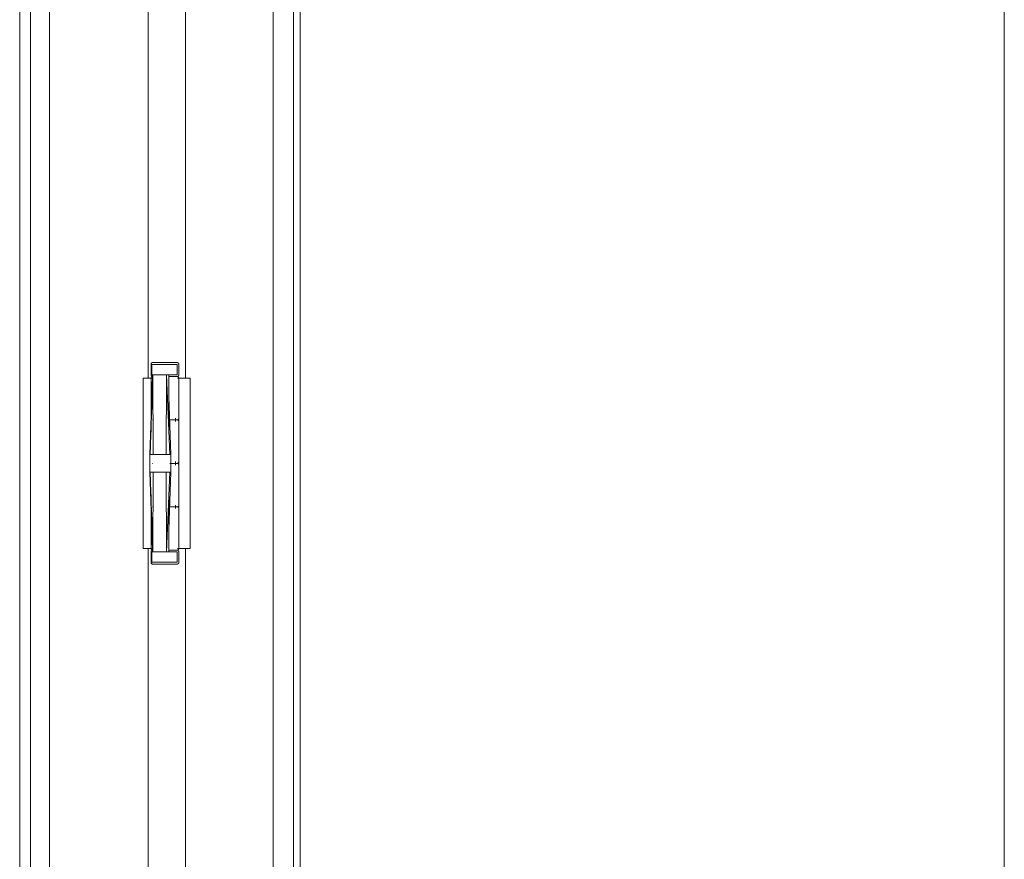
# Model space of a CAD drawing. Header units: inches. Extents: x 424 to 2043, y -237 to 445.
# Tile 813 of 965: x 866.635 to 867.202, y 221.669 to 222.153. Entities that reach past the tile are written whole.
import ezdxf

# ---------------------------------------------------------------- set-up
doc = ezdxf.new("R2010")
doc.units = ezdxf.units.IN
doc.header["$MEASUREMENT"] = 0
doc.layers.add('A-DOOR', color=31, linetype='Continuous', lineweight=9)
doc.layers.add('A-WALL', color=113, linetype='Continuous', lineweight=9)

# ---------------------------------------------------------------- blocks, each defined once
blk = doc.blocks.new('5-panel_Bi-fold_external_door_10806 - Type 1-V64-Section 1')
at = {"layer": 'A-DOOR'}
for p, q in [((-110.23419, 8.33744), (-110.23419, 5.60159)), ((-110.10543, 8.33744), (-110.10543, 5.60159)), ((-110.25133, 8.26143), (-110.25133, 5.70307)), ((-110.24503, 8.26271), (-110.24503, 5.70179)), ((-110.09363, 8.26274), (-110.09363, 5.70176)), ((-110.08995, 8.26274), (-110.08995, 5.70176)), ((-110.17734, 8.17354), (-110.17734, 6.849)), ((-110.15587, 8.17354), (-110.15587, 6.849)), ((-110.17573, 6.857), (-110.17573, 6.851)), ((-110.17573, 6.857), (-110.1752, 6.857)), ((-110.1752, 6.851), (-110.1752, 6.857)), ((-110.1752, 6.857), (-110.17471, 6.857)), ((-110.17471, 6.857), (-110.16673, 6.857)), ((-110.16673, 6.857), (-110.16063, 6.857)), ((-110.16063, 6.857), (-110.16074, 6.857)), ((-110.16063, 6.857), (-110.16063, 6.851)), ((-110.15971, 6.851), (-110.15971, 6.857)), ((-110.18033, 6.849), (-110.17631, 6.849)), ((-110.18033, 6.751), (-110.18033, 6.849)), ((-110.17481, 6.84984), (-110.17635, 6.805)), ((-110.17631, 6.849), (-110.17493, 6.849)), ((-110.17612, 6.805), (-110.17471, 6.851)), ((-110.1752, 6.851), (-110.17573, 6.851)), ((-110.17572, 6.849), (-110.17572, 6.826)), ((-110.17471, 6.851), (-110.1752, 6.851)), ((-110.17481, 6.851), (-110.17471, 6.851)), ((-110.17481, 6.851), (-110.17481, 6.84758)), ((-110.17455, 6.805), (-110.17471, 6.851)), ((-110.17471, 6.851), (-110.16673, 6.851)), ((-110.16673, 6.851), (-110.17471, 6.851)), ((-110.16701, 6.805), (-110.16673, 6.851)), ((-110.16481, 6.805), (-110.16673, 6.851)), ((-110.16673, 6.851), (-110.16543, 6.851)), ((-110.16063, 6.851), (-110.16673, 6.851)), ((-110.16543, 6.81986), (-110.16543, 6.851)), ((-110.16504, 6.85), (-110.16503, 6.85)), ((-110.16074, 6.851), (-110.16063, 6.851)), ((-110.16048, 6.849), (-110.15986, 6.849)), ((-110.15974, 6.849), (-110.15773, 6.849)), ((-110.15974, 6.849), (-110.15974, 6.751)), ((-110.15972, 6.826), (-110.15972, 6.849)), ((-110.15773, 6.849), (-110.15321, 6.849)), ((-110.15321, 6.849), (-110.15321, 6.751)), ((-110.16434, 6.805), (-110.16543, 6.83854)), ((-110.17476, 6.825), (-110.1748, 6.825)), ((-110.16527, 6.825), (-110.16528, 6.825)), ((-110.16157, 6.826), (-110.16157, 6.824)), ((-110.17572, 6.824), (-110.17572, 6.81795)), ((-110.15972, 6.801), (-110.15972, 6.824)), ((-110.17635, 6.805), (-110.17635, 6.795)), ((-110.1762, 6.805), (-110.17612, 6.805)), ((-110.17612, 6.805), (-110.1762, 6.805)), ((-110.17612, 6.805), (-110.17455, 6.805)), ((-110.17455, 6.805), (-110.17612, 6.805)), ((-110.17455, 6.805), (-110.16701, 6.805)), ((-110.16701, 6.805), (-110.17455, 6.805)), ((-110.16701, 6.805), (-110.16481, 6.805)), ((-110.16481, 6.805), (-110.16701, 6.805)), ((-110.16481, 6.805), (-110.16437, 6.805)), ((-110.16437, 6.805), (-110.16481, 6.805)), ((-110.16434, 6.795), (-110.16434, 6.805)), ((-110.17476, 6.8), (-110.1748, 6.8)), ((-110.16438, 6.8), (-110.16433, 6.8)), ((-110.16157, 6.801), (-110.16157, 6.799)), ((-110.15972, 6.776), (-110.15972, 6.799)), ((-110.17481, 6.75016), (-110.17635, 6.795)), ((-110.1762, 6.795), (-110.17612, 6.795)), ((-110.17612, 6.795), (-110.1762, 6.795)), ((-110.17612, 6.795), (-110.17455, 6.795)), ((-110.17612, 6.795), (-110.17471, 6.749)), ((-110.17455, 6.795), (-110.17612, 6.795)), ((-110.17471, 6.749), (-110.17455, 6.795)), ((-110.17455, 6.795), (-110.16701, 6.795)), ((-110.16701, 6.795), (-110.17455, 6.795)), ((-110.16673, 6.749), (-110.16701, 6.795)), ((-110.16701, 6.795), (-110.16481, 6.795)), ((-110.16481, 6.795), (-110.16701, 6.795)), ((-110.16673, 6.749), (-110.16481, 6.795)), ((-110.16434, 6.795), (-110.16543, 6.76146)), ((-110.16481, 6.795), (-110.16437, 6.795)), ((-110.16437, 6.795), (-110.16481, 6.795)), ((-110.17572, 6.78205), (-110.17572, 6.776)), ((-110.16543, 6.749), (-110.16543, 6.78014)), ((-110.17572, 6.774), (-110.17572, 6.751)), ((-110.17476, 6.775), (-110.1748, 6.775)), ((-110.16527, 6.775), (-110.16528, 6.775)), ((-110.16157, 6.776), (-110.16157, 6.774)), ((-110.15972, 6.751), (-110.15972, 6.774)), ((-110.17631, 6.751), (-110.18033, 6.751)), ((-110.17734, 6.751), (-110.17734, 5.79096)), ((-110.17493, 6.751), (-110.17631, 6.751)), ((-110.17481, 6.749), (-110.17481, 6.75242)), ((-110.15986, 6.751), (-110.16048, 6.751)), ((-110.15773, 6.751), (-110.15974, 6.751)), ((-110.15321, 6.751), (-110.15773, 6.751)), ((-110.15587, 6.751), (-110.15587, 5.79096)), ((-110.17573, 6.749), (-110.17573, 6.743)), ((-110.17573, 6.749), (-110.1752, 6.749)), ((-110.1752, 6.743), (-110.1752, 6.749)), ((-110.1752, 6.749), (-110.17471, 6.749)), ((-110.17471, 6.749), (-110.17481, 6.749)), ((-110.16673, 6.749), (-110.17471, 6.749)), ((-110.17471, 6.749), (-110.16673, 6.749)), ((-110.16543, 6.749), (-110.16673, 6.749)), ((-110.16673, 6.749), (-110.16063, 6.749)), ((-110.16504, 6.75), (-110.16503, 6.75)), ((-110.16063, 6.749), (-110.16074, 6.749)), ((-110.16063, 6.749), (-110.16063, 6.743)), ((-110.15971, 6.743), (-110.15971, 6.749)), ((-110.1752, 6.743), (-110.17573, 6.743)), ((-110.17471, 6.743), (-110.1752, 6.743)), ((-110.16673, 6.743), (-110.17471, 6.743)), ((-110.16063, 6.743), (-110.16673, 6.743)), ((-110.16074, 6.743), (-110.16063, 6.743))]:
    blk.add_line(p, q, dxfattribs=at)
at = {"layer": 'A-DOOR', "flags": 128}
for points in [[(-110.17572, 6.857), (-110.17572, 6.85704), (-110.17572, 6.85708), (-110.17571, 6.85712), (-110.17571, 6.85716), (-110.1757, 6.8572), (-110.17569, 6.85724), (-110.17568, 6.85728), (-110.17567, 6.85731), (-110.17565, 6.85735), (-110.17564, 6.85739), (-110.17562, 6.85743), (-110.17561, 6.85746), (-110.17559, 6.8575), (-110.17557, 6.85753), (-110.17554, 6.85756), (-110.17552, 6.8576), (-110.1755, 6.85763), (-110.17547, 6.85766), (-110.17544, 6.85769), (-110.17542, 6.85772), (-110.17539, 6.85774), (-110.17536, 6.85777), (-110.17532, 6.8578), (-110.17529, 6.85782), (-110.17526, 6.85784), (-110.17522, 6.85786), (-110.17519, 6.85788), (-110.17515, 6.8579), (-110.17512, 6.85792), (-110.17508, 6.85793), (-110.17504, 6.85795), (-110.17501, 6.85796), (-110.17497, 6.85797), (-110.17493, 6.85798), (-110.17489, 6.85799), (-110.17485, 6.85799), (-110.17481, 6.858), (-110.17477, 6.858), (-110.17473, 6.858), (-110.17472, 6.858)], [(-110.16814, 6.858), (-110.16841, 6.858), (-110.16869, 6.858), (-110.16897, 6.858), (-110.16924, 6.858), (-110.16952, 6.858), (-110.16978, 6.858), (-110.17005, 6.858), (-110.17031, 6.858), (-110.17057, 6.858), (-110.17082, 6.858), (-110.17107, 6.858), (-110.17132, 6.858), (-110.17155, 6.858), (-110.17178, 6.858), (-110.17201, 6.858), (-110.17223, 6.858), (-110.17244, 6.858), (-110.17264, 6.858), (-110.17283, 6.858), (-110.17302, 6.858), (-110.1732, 6.858), (-110.17337, 6.858), (-110.17353, 6.858), (-110.17368, 6.858), (-110.17382, 6.858), (-110.17396, 6.858), (-110.17408, 6.858), (-110.17419, 6.858), (-110.17429, 6.858), (-110.17438, 6.858), (-110.17446, 6.858), (-110.17453, 6.858), (-110.17459, 6.858), (-110.17464, 6.858), (-110.17468, 6.858), (-110.1747, 6.858), (-110.17472, 6.858), (-110.17472, 6.858)], [(-110.17472, 6.858), (-110.17471, 6.858), (-110.1747, 6.858), (-110.17467, 6.858), (-110.17463, 6.858), (-110.17458, 6.858), (-110.17452, 6.858), (-110.17445, 6.858), (-110.17436, 6.858), (-110.17427, 6.858), (-110.17417, 6.858), (-110.17405, 6.858), (-110.17393, 6.858), (-110.17379, 6.858), (-110.17365, 6.858), (-110.1735, 6.858), (-110.17333, 6.858), (-110.17316, 6.858), (-110.17298, 6.858), (-110.17279, 6.858), (-110.1726, 6.858), (-110.17239, 6.858), (-110.17218, 6.858), (-110.17196, 6.858), (-110.17173, 6.858), (-110.1715, 6.858), (-110.17126, 6.858), (-110.17102, 6.858), (-110.17077, 6.858), (-110.17051, 6.858), (-110.17026, 6.858), (-110.16999, 6.858), (-110.16973, 6.858), (-110.16946, 6.858), (-110.16918, 6.858), (-110.16891, 6.858), (-110.16863, 6.858), (-110.16835, 6.858), (-110.16807, 6.858), (-110.16779, 6.858), (-110.16751, 6.858), (-110.1673, 6.858)], [(-110.16072, 6.858), (-110.16072, 6.858), (-110.16074, 6.858), (-110.16077, 6.858), (-110.16081, 6.858), (-110.16086, 6.858), (-110.16092, 6.858), (-110.16099, 6.858), (-110.16107, 6.858), (-110.16117, 6.858), (-110.16127, 6.858), (-110.16139, 6.858), (-110.16151, 6.858), (-110.16164, 6.858), (-110.16179, 6.858), (-110.16194, 6.858), (-110.1621, 6.858), (-110.16228, 6.858), (-110.16246, 6.858), (-110.16264, 6.858), (-110.16284, 6.858), (-110.16305, 6.858), (-110.16326, 6.858), (-110.16348, 6.858), (-110.1637, 6.858), (-110.16394, 6.858), (-110.16418, 6.858), (-110.16442, 6.858), (-110.16467, 6.858), (-110.16492, 6.858), (-110.16518, 6.858), (-110.16545, 6.858), (-110.16571, 6.858), (-110.16598, 6.858), (-110.16625, 6.858), (-110.16653, 6.858), (-110.16681, 6.858), (-110.16708, 6.858), (-110.16736, 6.858), (-110.16764, 6.858), (-110.16792, 6.858), (-110.16814, 6.858)], [(-110.1673, 6.858), (-110.16702, 6.858), (-110.16674, 6.858), (-110.16647, 6.858), (-110.16619, 6.858), (-110.16592, 6.858), (-110.16565, 6.858), (-110.16539, 6.858), (-110.16512, 6.858), (-110.16487, 6.858), (-110.16461, 6.858), (-110.16436, 6.858), (-110.16412, 6.858), (-110.16388, 6.858), (-110.16365, 6.858), (-110.16343, 6.858), (-110.16321, 6.858), (-110.163, 6.858), (-110.1628, 6.858), (-110.1626, 6.858), (-110.16242, 6.858), (-110.16224, 6.858), (-110.16207, 6.858), (-110.16191, 6.858), (-110.16176, 6.858), (-110.16161, 6.858), (-110.16148, 6.858), (-110.16136, 6.858), (-110.16125, 6.858), (-110.16115, 6.858), (-110.16105, 6.858), (-110.16097, 6.858), (-110.1609, 6.858), (-110.16085, 6.858), (-110.1608, 6.858), (-110.16076, 6.858), (-110.16074, 6.858), (-110.16072, 6.858), (-110.16072, 6.858)], [(-110.16072, 6.858), (-110.16068, 6.858), (-110.16064, 6.858), (-110.1606, 6.85799), (-110.16056, 6.85799), (-110.16052, 6.85798), (-110.16048, 6.85797), (-110.16044, 6.85796), (-110.1604, 6.85795), (-110.16037, 6.85794), (-110.16033, 6.85792), (-110.16029, 6.8579), (-110.16026, 6.85789), (-110.16022, 6.85787), (-110.16019, 6.85785), (-110.16015, 6.85783), (-110.16012, 6.8578), (-110.16009, 6.85778), (-110.16006, 6.85775), (-110.16003, 6.85772), (-110.16, 6.8577), (-110.15997, 6.85767), (-110.15995, 6.85764), (-110.15992, 6.85761), (-110.1599, 6.85757), (-110.15988, 6.85754), (-110.15986, 6.85751), (-110.15984, 6.85747), (-110.15982, 6.85744), (-110.1598, 6.8574), (-110.15979, 6.85736), (-110.15977, 6.85732), (-110.15976, 6.85729), (-110.15975, 6.85725), (-110.15974, 6.85721), (-110.15973, 6.85717), (-110.15973, 6.85713), (-110.15972, 6.85709), (-110.15972, 6.85705), (-110.15972, 6.85701), (-110.15972, 6.857)], [(-110.17476, 6.85), (-110.1748, 6.85), (-110.17484, 6.85001), (-110.17488, 6.85001), (-110.17492, 6.85002), (-110.17496, 6.85003), (-110.17499, 6.85004), (-110.17503, 6.85005), (-110.17507, 6.85006), (-110.17511, 6.85008), (-110.17514, 6.8501), (-110.17518, 6.85011), (-110.17522, 6.85013), (-110.17525, 6.85015), (-110.17528, 6.85017), (-110.17532, 6.8502), (-110.17535, 6.85022), (-110.17538, 6.85025), (-110.17541, 6.85028), (-110.17544, 6.8503), (-110.17546, 6.85033), (-110.17549, 6.85036), (-110.17551, 6.85039), (-110.17554, 6.85043), (-110.17556, 6.85046), (-110.17558, 6.85049), (-110.1756, 6.85053), (-110.17562, 6.85056), (-110.17564, 6.8506), (-110.17565, 6.85064), (-110.17566, 6.85068), (-110.17568, 6.85071), (-110.17569, 6.85075), (-110.1757, 6.85079), (-110.1757, 6.85083), (-110.17571, 6.85087), (-110.17571, 6.85091), (-110.17572, 6.85095), (-110.17572, 6.85099), (-110.17572, 6.851)], [(-110.17572, 6.849), (-110.17572, 6.84904), (-110.17572, 6.84908), (-110.17571, 6.84912), (-110.17571, 6.84916), (-110.1757, 6.8492), (-110.17569, 6.84924), (-110.17568, 6.84928), (-110.17567, 6.84931), (-110.17565, 6.84935), (-110.17564, 6.84939), (-110.17562, 6.84943), (-110.17561, 6.84946), (-110.17559, 6.8495), (-110.17557, 6.84953), (-110.17554, 6.84956), (-110.17552, 6.8496), (-110.1755, 6.84963), (-110.17547, 6.84966), (-110.17544, 6.84969), (-110.17542, 6.84972), (-110.17539, 6.84974), (-110.17536, 6.84977), (-110.17532, 6.8498), (-110.17529, 6.84982), (-110.17526, 6.84984), (-110.17522, 6.84986), (-110.17519, 6.84988), (-110.17515, 6.8499), (-110.17512, 6.84992), (-110.17508, 6.84993), (-110.17504, 6.84995), (-110.17501, 6.84996), (-110.17497, 6.84997), (-110.17493, 6.84998), (-110.17489, 6.84999), (-110.17485, 6.84999), (-110.17481, 6.85), (-110.17477, 6.85), (-110.17473, 6.85), (-110.17472, 6.85)], [(-110.17468, 6.85), (-110.1747, 6.85), (-110.17472, 6.85), (-110.17472, 6.85)], [(-110.17472, 6.85), (-110.17471, 6.85), (-110.1747, 6.85), (-110.17467, 6.85)], [(-110.17468, 6.85), (-110.1747, 6.85), (-110.17472, 6.85), (-110.17472, 6.85)], [(-110.17472, 6.85), (-110.17471, 6.85), (-110.1747, 6.85), (-110.17467, 6.85)], [(-110.16072, 6.85), (-110.16072, 6.85), (-110.16074, 6.85), (-110.16077, 6.85), (-110.16081, 6.85), (-110.16086, 6.85), (-110.16092, 6.85), (-110.16099, 6.85), (-110.16107, 6.85), (-110.16117, 6.85), (-110.16127, 6.85), (-110.16139, 6.85), (-110.16151, 6.85), (-110.16164, 6.85), (-110.16179, 6.85), (-110.16194, 6.85), (-110.1621, 6.85), (-110.16228, 6.85), (-110.16246, 6.85), (-110.16264, 6.85), (-110.16284, 6.85), (-110.16305, 6.85), (-110.16326, 6.85), (-110.16348, 6.85), (-110.1637, 6.85), (-110.16394, 6.85), (-110.16418, 6.85), (-110.16442, 6.85), (-110.16467, 6.85), (-110.16492, 6.85), (-110.16518, 6.85), (-110.16545, 6.85)], [(-110.16072, 6.85), (-110.16072, 6.85), (-110.16074, 6.85), (-110.16077, 6.85), (-110.16081, 6.85), (-110.16086, 6.85), (-110.16092, 6.85), (-110.16099, 6.85), (-110.16107, 6.85), (-110.16117, 6.85), (-110.16127, 6.85), (-110.16139, 6.85), (-110.16151, 6.85), (-110.16164, 6.85), (-110.16179, 6.85), (-110.16194, 6.85), (-110.1621, 6.85), (-110.16228, 6.85), (-110.16246, 6.85), (-110.16264, 6.85), (-110.16284, 6.85), (-110.16305, 6.85), (-110.16326, 6.85), (-110.16348, 6.85), (-110.1637, 6.85), (-110.16394, 6.85), (-110.16418, 6.85), (-110.16442, 6.85), (-110.16467, 6.85), (-110.16492, 6.85), (-110.16518, 6.85), (-110.16545, 6.85)], [(-110.16539, 6.85), (-110.16512, 6.85), (-110.16487, 6.85), (-110.16461, 6.85), (-110.16436, 6.85), (-110.16412, 6.85), (-110.16388, 6.85), (-110.16365, 6.85), (-110.16343, 6.85), (-110.16321, 6.85), (-110.163, 6.85), (-110.1628, 6.85), (-110.1626, 6.85), (-110.16242, 6.85), (-110.16224, 6.85), (-110.16207, 6.85), (-110.16191, 6.85), (-110.16176, 6.85), (-110.16161, 6.85), (-110.16148, 6.85), (-110.16136, 6.85), (-110.16125, 6.85), (-110.16115, 6.85), (-110.16105, 6.85), (-110.16097, 6.85), (-110.1609, 6.85), (-110.16085, 6.85), (-110.1608, 6.85), (-110.16076, 6.85), (-110.16074, 6.85), (-110.16072, 6.85), (-110.16072, 6.85)], [(-110.16538, 6.85), (-110.16512, 6.85), (-110.16486, 6.85), (-110.16461, 6.85), (-110.16436, 6.85), (-110.16412, 6.85), (-110.16388, 6.85), (-110.16365, 6.85), (-110.16342, 6.85), (-110.16321, 6.85), (-110.163, 6.85), (-110.16279, 6.85), (-110.1626, 6.85), (-110.16241, 6.85), (-110.16223, 6.85), (-110.16206, 6.85), (-110.1619, 6.85), (-110.16175, 6.85), (-110.16161, 6.85), (-110.16148, 6.85), (-110.16136, 6.85), (-110.16125, 6.85), (-110.16114, 6.85), (-110.16105, 6.85), (-110.16097, 6.85), (-110.1609, 6.85), (-110.16085, 6.85), (-110.1608, 6.85), (-110.16076, 6.85), (-110.16074, 6.85), (-110.16072, 6.85), (-110.16072, 6.85)], [(-110.15972, 6.851), (-110.15972, 6.85096), (-110.15972, 6.85092), (-110.15973, 6.85088), (-110.15973, 6.85084), (-110.15974, 6.8508), (-110.15975, 6.85076), (-110.15976, 6.85072), (-110.15977, 6.85069), (-110.15978, 6.85065), (-110.1598, 6.85061), (-110.15981, 6.85057), (-110.15983, 6.85054), (-110.15985, 6.8505), (-110.15987, 6.85047), (-110.15989, 6.85044), (-110.15992, 6.8504), (-110.15994, 6.85037), (-110.15997, 6.85034), (-110.15999, 6.85031), (-110.16002, 6.85028), (-110.16005, 6.85026), (-110.16008, 6.85023), (-110.16011, 6.8502), (-110.16015, 6.85018), (-110.16018, 6.85016), (-110.16021, 6.85014), (-110.16025, 6.85012), (-110.16028, 6.8501), (-110.16032, 6.85008), (-110.16036, 6.85007), (-110.16039, 6.85005), (-110.16043, 6.85004), (-110.16047, 6.85003), (-110.16051, 6.85002), (-110.16055, 6.85001), (-110.16059, 6.85001), (-110.16063, 6.85), (-110.16067, 6.85), (-110.16071, 6.85), (-110.16072, 6.85)], [(-110.16072, 6.85), (-110.16068, 6.85), (-110.16064, 6.85), (-110.1606, 6.84999), (-110.16056, 6.84999), (-110.16052, 6.84998), (-110.16048, 6.84997), (-110.16044, 6.84996), (-110.1604, 6.84995), (-110.16037, 6.84994), (-110.16033, 6.84992), (-110.16029, 6.8499), (-110.16026, 6.84989), (-110.16022, 6.84987), (-110.16019, 6.84985), (-110.16015, 6.84983), (-110.16012, 6.8498), (-110.16009, 6.84978), (-110.16006, 6.84975), (-110.16003, 6.84972), (-110.16, 6.8497), (-110.15997, 6.84967), (-110.15995, 6.84964), (-110.15992, 6.84961), (-110.1599, 6.84957), (-110.15988, 6.84954), (-110.15986, 6.84951), (-110.15984, 6.84947), (-110.15982, 6.84944), (-110.1598, 6.8494), (-110.15979, 6.84936), (-110.15977, 6.84932), (-110.15976, 6.84929), (-110.15975, 6.84925), (-110.15974, 6.84921), (-110.15973, 6.84917), (-110.15973, 6.84913), (-110.15972, 6.84909), (-110.15972, 6.84905), (-110.15972, 6.84901), (-110.15972, 6.849)], [(-110.17551, 6.82539), (-110.17554, 6.82543), (-110.17556, 6.82546), (-110.17558, 6.82549), (-110.1756, 6.82553), (-110.17562, 6.82556), (-110.17564, 6.8256), (-110.17565, 6.82564), (-110.17566, 6.82568), (-110.17568, 6.82571), (-110.17569, 6.82575), (-110.1757, 6.82579), (-110.1757, 6.82583), (-110.17571, 6.82587), (-110.17571, 6.82591), (-110.17572, 6.82595), (-110.17572, 6.82599), (-110.17572, 6.826)], [(-110.17572, 6.824), (-110.17572, 6.82404), (-110.17572, 6.82408), (-110.17571, 6.82412), (-110.17571, 6.82416), (-110.1757, 6.8242), (-110.17569, 6.82424), (-110.17568, 6.82428), (-110.17567, 6.82431), (-110.17565, 6.82435), (-110.17564, 6.82439), (-110.17562, 6.82443), (-110.17561, 6.82446), (-110.17559, 6.8245), (-110.17557, 6.82453), (-110.17554, 6.82456)], [(-110.17481, 6.825), (-110.17477, 6.825), (-110.17473, 6.825), (-110.17472, 6.825)], [(-110.17468, 6.825), (-110.1747, 6.825), (-110.17472, 6.825), (-110.17472, 6.825)], [(-110.17472, 6.825), (-110.17471, 6.825), (-110.1747, 6.825), (-110.17467, 6.825)], [(-110.17468, 6.825), (-110.1747, 6.825), (-110.17472, 6.825), (-110.17472, 6.825)], [(-110.17472, 6.825), (-110.17471, 6.825), (-110.1747, 6.825), (-110.17467, 6.825)], [(-110.16072, 6.825), (-110.16072, 6.825), (-110.16074, 6.825), (-110.16077, 6.825), (-110.16081, 6.825), (-110.16086, 6.825), (-110.16092, 6.825), (-110.16099, 6.825), (-110.16107, 6.825), (-110.16117, 6.825), (-110.16127, 6.825), (-110.16139, 6.825), (-110.16151, 6.825), (-110.16164, 6.825), (-110.16179, 6.825), (-110.16194, 6.825), (-110.1621, 6.825), (-110.16228, 6.825), (-110.16246, 6.825), (-110.16264, 6.825), (-110.16284, 6.825), (-110.16305, 6.825), (-110.16326, 6.825), (-110.16348, 6.825), (-110.1637, 6.825), (-110.16394, 6.825), (-110.16418, 6.825), (-110.16442, 6.825), (-110.16467, 6.825), (-110.16492, 6.825), (-110.16518, 6.825), (-110.16545, 6.825), (-110.16571, 6.825)], [(-110.16072, 6.825), (-110.16072, 6.825), (-110.16074, 6.825), (-110.16077, 6.825), (-110.16081, 6.825), (-110.16086, 6.825), (-110.16092, 6.825), (-110.16099, 6.825), (-110.16107, 6.825), (-110.16117, 6.825), (-110.16127, 6.825), (-110.16139, 6.825), (-110.16151, 6.825), (-110.16164, 6.825), (-110.16179, 6.825), (-110.16194, 6.825), (-110.1621, 6.825), (-110.16228, 6.825), (-110.16246, 6.825), (-110.16264, 6.825), (-110.16284, 6.825), (-110.16305, 6.825), (-110.16326, 6.825), (-110.16348, 6.825), (-110.1637, 6.825), (-110.16394, 6.825), (-110.16418, 6.825), (-110.16442, 6.825), (-110.16467, 6.825), (-110.16492, 6.825), (-110.16518, 6.825), (-110.16545, 6.825), (-110.16571, 6.825)], [(-110.16565, 6.825), (-110.16538, 6.825), (-110.16512, 6.825), (-110.16486, 6.825), (-110.16461, 6.825), (-110.16436, 6.825), (-110.16412, 6.825), (-110.16388, 6.825), (-110.16365, 6.825), (-110.16342, 6.825), (-110.16321, 6.825), (-110.163, 6.825), (-110.16279, 6.825), (-110.1626, 6.825), (-110.16241, 6.825), (-110.16223, 6.825), (-110.16206, 6.825), (-110.1619, 6.825), (-110.16175, 6.825), (-110.16161, 6.825), (-110.16148, 6.825), (-110.16136, 6.825), (-110.16125, 6.825), (-110.16114, 6.825), (-110.16105, 6.825), (-110.16097, 6.825), (-110.1609, 6.825), (-110.16085, 6.825), (-110.1608, 6.825), (-110.16076, 6.825), (-110.16074, 6.825), (-110.16072, 6.825), (-110.16072, 6.825)], [(-110.16565, 6.825), (-110.16539, 6.825), (-110.16512, 6.825), (-110.16487, 6.825), (-110.16461, 6.825), (-110.16436, 6.825), (-110.16412, 6.825), (-110.16388, 6.825), (-110.16365, 6.825), (-110.16343, 6.825), (-110.16321, 6.825), (-110.163, 6.825), (-110.1628, 6.825), (-110.1626, 6.825), (-110.16242, 6.825), (-110.16224, 6.825), (-110.16207, 6.825), (-110.16191, 6.825), (-110.16176, 6.825), (-110.16161, 6.825), (-110.16148, 6.825), (-110.16136, 6.825), (-110.16125, 6.825), (-110.16115, 6.825), (-110.16105, 6.825), (-110.16097, 6.825), (-110.1609, 6.825), (-110.16085, 6.825), (-110.1608, 6.825), (-110.16076, 6.825), (-110.16074, 6.825), (-110.16072, 6.825), (-110.16072, 6.825)], [(-110.15972, 6.826), (-110.15972, 6.82596), (-110.15972, 6.82592), (-110.15973, 6.82588), (-110.15973, 6.82584), (-110.15974, 6.8258), (-110.15975, 6.82576), (-110.15976, 6.82572), (-110.15977, 6.82569), (-110.15978, 6.82565), (-110.1598, 6.82561), (-110.15981, 6.82557), (-110.15983, 6.82554), (-110.15985, 6.8255), (-110.15987, 6.82547), (-110.15989, 6.82544), (-110.15992, 6.8254), (-110.15994, 6.82537), (-110.15997, 6.82534), (-110.15999, 6.82531), (-110.16002, 6.82528), (-110.16005, 6.82526), (-110.16008, 6.82523), (-110.16011, 6.8252), (-110.16015, 6.82518), (-110.16018, 6.82516), (-110.16021, 6.82514), (-110.16025, 6.82512), (-110.16028, 6.8251), (-110.16032, 6.82508), (-110.16036, 6.82507), (-110.16039, 6.82505), (-110.16043, 6.82504), (-110.16047, 6.82503), (-110.16051, 6.82502), (-110.16055, 6.82501), (-110.16059, 6.82501), (-110.16063, 6.825), (-110.16067, 6.825), (-110.16071, 6.825), (-110.16072, 6.825)], [(-110.16072, 6.825), (-110.16068, 6.825), (-110.16064, 6.825), (-110.1606, 6.82499), (-110.16056, 6.82499), (-110.16052, 6.82498), (-110.16048, 6.82497), (-110.16044, 6.82496), (-110.1604, 6.82495), (-110.16037, 6.82494), (-110.16033, 6.82492), (-110.16029, 6.8249), (-110.16026, 6.82489), (-110.16022, 6.82487), (-110.16019, 6.82485), (-110.16015, 6.82483), (-110.16012, 6.8248), (-110.16009, 6.82478), (-110.16006, 6.82475), (-110.16003, 6.82472), (-110.16, 6.8247), (-110.15997, 6.82467), (-110.15995, 6.82464), (-110.15992, 6.82461), (-110.1599, 6.82457), (-110.15988, 6.82454), (-110.15986, 6.82451), (-110.15984, 6.82447), (-110.15982, 6.82444), (-110.1598, 6.8244), (-110.15979, 6.82436), (-110.15977, 6.82432), (-110.15976, 6.82429), (-110.15975, 6.82425), (-110.15974, 6.82421), (-110.15973, 6.82417), (-110.15973, 6.82413), (-110.15972, 6.82409), (-110.15972, 6.82405), (-110.15972, 6.82401), (-110.15972, 6.824)], [(-110.17481, 6.8), (-110.17477, 6.8), (-110.17473, 6.8), (-110.17472, 6.8)], [(-110.17468, 6.8), (-110.1747, 6.8), (-110.17472, 6.8), (-110.17472, 6.8)], [(-110.17472, 6.8), (-110.17471, 6.8), (-110.1747, 6.8), (-110.17467, 6.8)], [(-110.17468, 6.8), (-110.1747, 6.8), (-110.17472, 6.8), (-110.17472, 6.8)], [(-110.17472, 6.8), (-110.17471, 6.8), (-110.1747, 6.8), (-110.17467, 6.8)], [(-110.16487, 6.8), (-110.16461, 6.8), (-110.16436, 6.8), (-110.16412, 6.8), (-110.16388, 6.8), (-110.16365, 6.8), (-110.16343, 6.8), (-110.16321, 6.8), (-110.163, 6.8), (-110.1628, 6.8), (-110.1626, 6.8), (-110.16242, 6.8), (-110.16224, 6.8), (-110.16207, 6.8), (-110.16191, 6.8), (-110.16176, 6.8), (-110.16161, 6.8), (-110.16148, 6.8), (-110.16136, 6.8), (-110.16125, 6.8), (-110.16115, 6.8), (-110.16105, 6.8), (-110.16097, 6.8), (-110.1609, 6.8), (-110.16085, 6.8), (-110.1608, 6.8), (-110.16076, 6.8), (-110.16074, 6.8), (-110.16072, 6.8), (-110.16072, 6.8)], [(-110.16486, 6.8), (-110.16461, 6.8), (-110.16436, 6.8), (-110.16412, 6.8), (-110.16388, 6.8), (-110.16365, 6.8), (-110.16342, 6.8), (-110.16321, 6.8), (-110.163, 6.8), (-110.16279, 6.8), (-110.1626, 6.8), (-110.16241, 6.8), (-110.16223, 6.8), (-110.16206, 6.8), (-110.1619, 6.8), (-110.16175, 6.8), (-110.16161, 6.8), (-110.16148, 6.8), (-110.16136, 6.8), (-110.16125, 6.8), (-110.16114, 6.8), (-110.16105, 6.8), (-110.16097, 6.8), (-110.1609, 6.8), (-110.16085, 6.8), (-110.1608, 6.8), (-110.16076, 6.8), (-110.16074, 6.8), (-110.16072, 6.8), (-110.16072, 6.8)], [(-110.16072, 6.8), (-110.16072, 6.8), (-110.16074, 6.8), (-110.16077, 6.8), (-110.16081, 6.8), (-110.16086, 6.8), (-110.16092, 6.8), (-110.16099, 6.8), (-110.16107, 6.8), (-110.16117, 6.8), (-110.16127, 6.8), (-110.16139, 6.8), (-110.16151, 6.8), (-110.16164, 6.8), (-110.16179, 6.8), (-110.16194, 6.8), (-110.1621, 6.8), (-110.16228, 6.8), (-110.16246, 6.8), (-110.16264, 6.8), (-110.16284, 6.8), (-110.16305, 6.8), (-110.16326, 6.8), (-110.16348, 6.8), (-110.1637, 6.8), (-110.16394, 6.8), (-110.16418, 6.8), (-110.16442, 6.8), (-110.16467, 6.8)], [(-110.16072, 6.8), (-110.16072, 6.8), (-110.16074, 6.8), (-110.16077, 6.8), (-110.16081, 6.8), (-110.16086, 6.8), (-110.16092, 6.8), (-110.16099, 6.8), (-110.16107, 6.8), (-110.16117, 6.8), (-110.16127, 6.8), (-110.16139, 6.8), (-110.16151, 6.8), (-110.16164, 6.8), (-110.16179, 6.8), (-110.16194, 6.8), (-110.1621, 6.8), (-110.16228, 6.8), (-110.16246, 6.8), (-110.16264, 6.8), (-110.16284, 6.8), (-110.16305, 6.8), (-110.16326, 6.8), (-110.16348, 6.8), (-110.1637, 6.8), (-110.16394, 6.8), (-110.16418, 6.8), (-110.16442, 6.8), (-110.16467, 6.8)], [(-110.15972, 6.801), (-110.15972, 6.80096), (-110.15972, 6.80092), (-110.15973, 6.80088), (-110.15973, 6.80084), (-110.15974, 6.8008), (-110.15975, 6.80076), (-110.15976, 6.80072), (-110.15977, 6.80069), (-110.15978, 6.80065), (-110.1598, 6.80061), (-110.15981, 6.80057), (-110.15983, 6.80054), (-110.15985, 6.8005), (-110.15987, 6.80047), (-110.15989, 6.80044), (-110.15992, 6.8004), (-110.15994, 6.80037), (-110.15997, 6.80034), (-110.15999, 6.80031), (-110.16002, 6.80028), (-110.16005, 6.80026), (-110.16008, 6.80023), (-110.16011, 6.8002), (-110.16015, 6.80018), (-110.16018, 6.80016), (-110.16021, 6.80014), (-110.16025, 6.80012), (-110.16028, 6.8001), (-110.16032, 6.80008), (-110.16036, 6.80007), (-110.16039, 6.80005), (-110.16043, 6.80004), (-110.16047, 6.80003), (-110.16051, 6.80002), (-110.16055, 6.80001), (-110.16059, 6.80001), (-110.16063, 6.8), (-110.16067, 6.8), (-110.16071, 6.8), (-110.16072, 6.8)], [(-110.16072, 6.8), (-110.16068, 6.8), (-110.16064, 6.8), (-110.1606, 6.79999), (-110.16056, 6.79999), (-110.16052, 6.79998), (-110.16048, 6.79997), (-110.16044, 6.79996), (-110.1604, 6.79995), (-110.16037, 6.79994), (-110.16033, 6.79992), (-110.16029, 6.7999), (-110.16026, 6.79989), (-110.16022, 6.79987), (-110.16019, 6.79985), (-110.16015, 6.79983), (-110.16012, 6.7998), (-110.16009, 6.79978), (-110.16006, 6.79975), (-110.16003, 6.79972), (-110.16, 6.7997), (-110.15997, 6.79967), (-110.15995, 6.79964), (-110.15992, 6.79961), (-110.1599, 6.79957), (-110.15988, 6.79954), (-110.15986, 6.79951), (-110.15984, 6.79947), (-110.15982, 6.79944), (-110.1598, 6.7994), (-110.15979, 6.79936), (-110.15977, 6.79932), (-110.15976, 6.79929), (-110.15975, 6.79925), (-110.15974, 6.79921), (-110.15973, 6.79917), (-110.15973, 6.79913), (-110.15972, 6.79909), (-110.15972, 6.79905), (-110.15972, 6.79901), (-110.15972, 6.799)], [(-110.17554, 6.77543), (-110.17556, 6.77546), (-110.17558, 6.77549), (-110.1756, 6.77553), (-110.17562, 6.77556), (-110.17564, 6.7756), (-110.17565, 6.77564), (-110.17566, 6.77568), (-110.17568, 6.77571), (-110.17569, 6.77575), (-110.1757, 6.77579), (-110.1757, 6.77583), (-110.17571, 6.77587), (-110.17571, 6.77591), (-110.17572, 6.77595), (-110.17572, 6.77599), (-110.17572, 6.776)], [(-110.17572, 6.774), (-110.17572, 6.77404), (-110.17572, 6.77408), (-110.17571, 6.77412), (-110.17571, 6.77416), (-110.1757, 6.7742), (-110.17569, 6.77424), (-110.17568, 6.77428), (-110.17567, 6.77431), (-110.17565, 6.77435), (-110.17564, 6.77439), (-110.17562, 6.77443), (-110.17561, 6.77446), (-110.17559, 6.7745), (-110.17557, 6.77453), (-110.17554, 6.77456), (-110.17552, 6.7746)], [(-110.17481, 6.775), (-110.17477, 6.775), (-110.17473, 6.775), (-110.17472, 6.775)], [(-110.17468, 6.775), (-110.1747, 6.775), (-110.17472, 6.775), (-110.17472, 6.775)], [(-110.17472, 6.775), (-110.17471, 6.775), (-110.1747, 6.775), (-110.17467, 6.775)], [(-110.17468, 6.775), (-110.1747, 6.775), (-110.17472, 6.775), (-110.17472, 6.775)], [(-110.17472, 6.775), (-110.17471, 6.775), (-110.1747, 6.775), (-110.17467, 6.775)], [(-110.16072, 6.775), (-110.16072, 6.775), (-110.16074, 6.775), (-110.16077, 6.775), (-110.16081, 6.775), (-110.16086, 6.775), (-110.16092, 6.775), (-110.16099, 6.775), (-110.16107, 6.775), (-110.16117, 6.775), (-110.16127, 6.775), (-110.16139, 6.775), (-110.16151, 6.775), (-110.16164, 6.775), (-110.16179, 6.775), (-110.16194, 6.775), (-110.1621, 6.775), (-110.16228, 6.775), (-110.16246, 6.775), (-110.16264, 6.775), (-110.16284, 6.775), (-110.16305, 6.775), (-110.16326, 6.775), (-110.16348, 6.775), (-110.1637, 6.775), (-110.16394, 6.775), (-110.16418, 6.775), (-110.16442, 6.775), (-110.16467, 6.775), (-110.16492, 6.775), (-110.16518, 6.775), (-110.16545, 6.775), (-110.16571, 6.775)], [(-110.16072, 6.775), (-110.16072, 6.775), (-110.16074, 6.775), (-110.16077, 6.775), (-110.16081, 6.775), (-110.16086, 6.775), (-110.16092, 6.775), (-110.16099, 6.775), (-110.16107, 6.775), (-110.16117, 6.775), (-110.16127, 6.775), (-110.16139, 6.775), (-110.16151, 6.775), (-110.16164, 6.775), (-110.16179, 6.775), (-110.16194, 6.775), (-110.1621, 6.775), (-110.16228, 6.775), (-110.16246, 6.775), (-110.16264, 6.775), (-110.16284, 6.775), (-110.16305, 6.775), (-110.16326, 6.775), (-110.16348, 6.775), (-110.1637, 6.775), (-110.16394, 6.775), (-110.16418, 6.775), (-110.16442, 6.775), (-110.16467, 6.775), (-110.16492, 6.775), (-110.16518, 6.775), (-110.16545, 6.775), (-110.16571, 6.775)], [(-110.16565, 6.775), (-110.16538, 6.775), (-110.16512, 6.775), (-110.16486, 6.775), (-110.16461, 6.775), (-110.16436, 6.775), (-110.16412, 6.775), (-110.16388, 6.775), (-110.16365, 6.775), (-110.16342, 6.775), (-110.16321, 6.775), (-110.163, 6.775), (-110.16279, 6.775), (-110.1626, 6.775), (-110.16241, 6.775), (-110.16223, 6.775), (-110.16206, 6.775), (-110.1619, 6.775), (-110.16175, 6.775), (-110.16161, 6.775), (-110.16148, 6.775), (-110.16136, 6.775), (-110.16125, 6.775), (-110.16114, 6.775), (-110.16105, 6.775), (-110.16097, 6.775), (-110.1609, 6.775), (-110.16085, 6.775), (-110.1608, 6.775), (-110.16076, 6.775), (-110.16074, 6.775), (-110.16072, 6.775), (-110.16072, 6.775)], [(-110.16565, 6.775), (-110.16539, 6.775), (-110.16512, 6.775), (-110.16487, 6.775), (-110.16461, 6.775), (-110.16436, 6.775), (-110.16412, 6.775), (-110.16388, 6.775), (-110.16365, 6.775), (-110.16343, 6.775), (-110.16321, 6.775), (-110.163, 6.775), (-110.1628, 6.775), (-110.1626, 6.775), (-110.16242, 6.775), (-110.16224, 6.775), (-110.16207, 6.775), (-110.16191, 6.775), (-110.16176, 6.775), (-110.16161, 6.775), (-110.16148, 6.775), (-110.16136, 6.775), (-110.16125, 6.775), (-110.16115, 6.775), (-110.16105, 6.775), (-110.16097, 6.775), (-110.1609, 6.775), (-110.16085, 6.775), (-110.1608, 6.775), (-110.16076, 6.775), (-110.16074, 6.775), (-110.16072, 6.775), (-110.16072, 6.775)], [(-110.15972, 6.776), (-110.15972, 6.77596), (-110.15972, 6.77592), (-110.15973, 6.77588), (-110.15973, 6.77584), (-110.15974, 6.7758), (-110.15975, 6.77576), (-110.15976, 6.77572), (-110.15977, 6.77569), (-110.15978, 6.77565), (-110.1598, 6.77561), (-110.15981, 6.77557), (-110.15983, 6.77554), (-110.15985, 6.7755), (-110.15987, 6.77547), (-110.15989, 6.77544), (-110.15992, 6.7754), (-110.15994, 6.77537), (-110.15997, 6.77534), (-110.15999, 6.77531), (-110.16002, 6.77528), (-110.16005, 6.77526), (-110.16008, 6.77523), (-110.16011, 6.7752), (-110.16015, 6.77518), (-110.16018, 6.77516), (-110.16021, 6.77514), (-110.16025, 6.77512), (-110.16028, 6.7751), (-110.16032, 6.77508), (-110.16036, 6.77507), (-110.16039, 6.77505), (-110.16043, 6.77504), (-110.16047, 6.77503), (-110.16051, 6.77502), (-110.16055, 6.77501), (-110.16059, 6.77501), (-110.16063, 6.775), (-110.16067, 6.775), (-110.16071, 6.775), (-110.16072, 6.775)], [(-110.16072, 6.775), (-110.16068, 6.775), (-110.16064, 6.775), (-110.1606, 6.77499), (-110.16056, 6.77499), (-110.16052, 6.77498), (-110.16048, 6.77497), (-110.16044, 6.77496), (-110.1604, 6.77495), (-110.16037, 6.77494), (-110.16033, 6.77492), (-110.16029, 6.7749), (-110.16026, 6.77489), (-110.16022, 6.77487), (-110.16019, 6.77485), (-110.16015, 6.77483), (-110.16012, 6.7748), (-110.16009, 6.77478), (-110.16006, 6.77475), (-110.16003, 6.77472), (-110.16, 6.7747), (-110.15997, 6.77467), (-110.15995, 6.77464), (-110.15992, 6.77461), (-110.1599, 6.77457), (-110.15988, 6.77454), (-110.15986, 6.77451), (-110.15984, 6.77447), (-110.15982, 6.77444), (-110.1598, 6.7744), (-110.15979, 6.77436), (-110.15977, 6.77432), (-110.15976, 6.77429), (-110.15975, 6.77425), (-110.15974, 6.77421), (-110.15973, 6.77417), (-110.15973, 6.77413), (-110.15972, 6.77409), (-110.15972, 6.77405), (-110.15972, 6.77401), (-110.15972, 6.774)], [(-110.17476, 6.75), (-110.1748, 6.75), (-110.17484, 6.75001), (-110.17488, 6.75001), (-110.17492, 6.75002), (-110.17496, 6.75003), (-110.17499, 6.75004), (-110.17503, 6.75005), (-110.17507, 6.75006), (-110.17511, 6.75008), (-110.17514, 6.7501), (-110.17518, 6.75011), (-110.17522, 6.75013), (-110.17525, 6.75015), (-110.17528, 6.75017), (-110.17532, 6.7502), (-110.17535, 6.75022), (-110.17538, 6.75025), (-110.17541, 6.75028), (-110.17544, 6.7503), (-110.17546, 6.75033), (-110.17549, 6.75036), (-110.17551, 6.75039), (-110.17554, 6.75043), (-110.17556, 6.75046), (-110.17558, 6.75049), (-110.1756, 6.75053), (-110.17562, 6.75056), (-110.17564, 6.7506), (-110.17565, 6.75064), (-110.17566, 6.75068), (-110.17568, 6.75071), (-110.17569, 6.75075), (-110.1757, 6.75079), (-110.1757, 6.75083), (-110.17571, 6.75087), (-110.17571, 6.75091), (-110.17572, 6.75095), (-110.17572, 6.75099), (-110.17572, 6.751)], [(-110.15972, 6.751), (-110.15972, 6.75096), (-110.15972, 6.75092), (-110.15973, 6.75088), (-110.15973, 6.75084), (-110.15974, 6.7508), (-110.15975, 6.75076), (-110.15976, 6.75072), (-110.15977, 6.75069), (-110.15978, 6.75065), (-110.1598, 6.75061), (-110.15981, 6.75057), (-110.15983, 6.75054), (-110.15985, 6.7505), (-110.15987, 6.75047), (-110.15989, 6.75044), (-110.15992, 6.7504), (-110.15994, 6.75037), (-110.15997, 6.75034), (-110.15999, 6.75031), (-110.16002, 6.75028), (-110.16005, 6.75026), (-110.16008, 6.75023), (-110.16011, 6.7502), (-110.16015, 6.75018), (-110.16018, 6.75016), (-110.16021, 6.75014), (-110.16025, 6.75012), (-110.16028, 6.7501), (-110.16032, 6.75008), (-110.16036, 6.75007), (-110.16039, 6.75005), (-110.16043, 6.75004), (-110.16047, 6.75003), (-110.16051, 6.75002), (-110.16055, 6.75001), (-110.16059, 6.75001), (-110.16063, 6.75), (-110.16067, 6.75), (-110.16071, 6.75), (-110.16072, 6.75)], [(-110.17572, 6.749), (-110.17572, 6.74904), (-110.17572, 6.74908), (-110.17571, 6.74912), (-110.17571, 6.74916), (-110.1757, 6.7492), (-110.17569, 6.74924), (-110.17568, 6.74928), (-110.17567, 6.74931), (-110.17565, 6.74935), (-110.17564, 6.74939), (-110.17562, 6.74943), (-110.17561, 6.74946), (-110.17559, 6.7495), (-110.17557, 6.74953), (-110.17554, 6.74956), (-110.17552, 6.7496), (-110.1755, 6.74963), (-110.17547, 6.74966), (-110.17544, 6.74969), (-110.17542, 6.74972), (-110.17539, 6.74974), (-110.17536, 6.74977), (-110.17532, 6.7498), (-110.17529, 6.74982), (-110.17526, 6.74984), (-110.17522, 6.74986), (-110.17519, 6.74988), (-110.17515, 6.7499), (-110.17512, 6.74992), (-110.17508, 6.74993), (-110.17504, 6.74995), (-110.17501, 6.74996), (-110.17497, 6.74997), (-110.17493, 6.74998), (-110.17489, 6.74999), (-110.17485, 6.74999), (-110.17481, 6.75), (-110.17477, 6.75), (-110.17473, 6.75), (-110.17472, 6.75)], [(-110.17468, 6.75), (-110.1747, 6.75), (-110.17472, 6.75), (-110.17472, 6.75)], [(-110.17472, 6.75), (-110.17471, 6.75), (-110.1747, 6.75), (-110.17467, 6.75)], [(-110.17468, 6.75), (-110.1747, 6.75), (-110.17472, 6.75), (-110.17472, 6.75)], [(-110.17472, 6.75), (-110.17471, 6.75), (-110.1747, 6.75), (-110.17467, 6.75)], [(-110.16072, 6.75), (-110.16072, 6.75), (-110.16074, 6.75), (-110.16077, 6.75), (-110.16081, 6.75), (-110.16086, 6.75), (-110.16092, 6.75), (-110.16099, 6.75), (-110.16107, 6.75), (-110.16117, 6.75), (-110.16127, 6.75), (-110.16139, 6.75), (-110.16151, 6.75), (-110.16164, 6.75), (-110.16179, 6.75), (-110.16194, 6.75), (-110.1621, 6.75), (-110.16228, 6.75), (-110.16246, 6.75), (-110.16264, 6.75), (-110.16284, 6.75), (-110.16305, 6.75), (-110.16326, 6.75), (-110.16348, 6.75), (-110.1637, 6.75), (-110.16394, 6.75), (-110.16418, 6.75), (-110.16442, 6.75), (-110.16467, 6.75), (-110.16492, 6.75), (-110.16518, 6.75), (-110.16545, 6.75)], [(-110.16072, 6.75), (-110.16072, 6.75), (-110.16074, 6.75), (-110.16077, 6.75), (-110.16081, 6.75), (-110.16086, 6.75), (-110.16092, 6.75), (-110.16099, 6.75), (-110.16107, 6.75), (-110.16117, 6.75), (-110.16127, 6.75), (-110.16139, 6.75), (-110.16151, 6.75), (-110.16164, 6.75), (-110.16179, 6.75), (-110.16194, 6.75), (-110.1621, 6.75), (-110.16228, 6.75), (-110.16246, 6.75), (-110.16264, 6.75), (-110.16284, 6.75), (-110.16305, 6.75), (-110.16326, 6.75), (-110.16348, 6.75), (-110.1637, 6.75), (-110.16394, 6.75), (-110.16418, 6.75), (-110.16442, 6.75), (-110.16467, 6.75), (-110.16492, 6.75), (-110.16518, 6.75), (-110.16545, 6.75)], [(-110.16539, 6.75), (-110.16512, 6.75), (-110.16487, 6.75), (-110.16461, 6.75), (-110.16436, 6.75), (-110.16412, 6.75), (-110.16388, 6.75), (-110.16365, 6.75), (-110.16343, 6.75), (-110.16321, 6.75), (-110.163, 6.75), (-110.1628, 6.75), (-110.1626, 6.75), (-110.16242, 6.75), (-110.16224, 6.75), (-110.16207, 6.75), (-110.16191, 6.75), (-110.16176, 6.75), (-110.16161, 6.75), (-110.16148, 6.75), (-110.16136, 6.75), (-110.16125, 6.75), (-110.16115, 6.75), (-110.16105, 6.75), (-110.16097, 6.75), (-110.1609, 6.75), (-110.16085, 6.75), (-110.1608, 6.75), (-110.16076, 6.75), (-110.16074, 6.75), (-110.16072, 6.75), (-110.16072, 6.75)], [(-110.16538, 6.75), (-110.16512, 6.75), (-110.16486, 6.75), (-110.16461, 6.75), (-110.16436, 6.75), (-110.16412, 6.75), (-110.16388, 6.75), (-110.16365, 6.75), (-110.16342, 6.75), (-110.16321, 6.75), (-110.163, 6.75), (-110.16279, 6.75), (-110.1626, 6.75), (-110.16241, 6.75), (-110.16223, 6.75), (-110.16206, 6.75), (-110.1619, 6.75), (-110.16175, 6.75), (-110.16161, 6.75), (-110.16148, 6.75), (-110.16136, 6.75), (-110.16125, 6.75), (-110.16114, 6.75), (-110.16105, 6.75), (-110.16097, 6.75), (-110.1609, 6.75), (-110.16085, 6.75), (-110.1608, 6.75), (-110.16076, 6.75), (-110.16074, 6.75), (-110.16072, 6.75), (-110.16072, 6.75)], [(-110.16072, 6.75), (-110.16068, 6.75), (-110.16064, 6.75), (-110.1606, 6.74999), (-110.16056, 6.74999), (-110.16052, 6.74998), (-110.16048, 6.74997), (-110.16044, 6.74996), (-110.1604, 6.74995), (-110.16037, 6.74994), (-110.16033, 6.74992), (-110.16029, 6.7499), (-110.16026, 6.74989), (-110.16022, 6.74987), (-110.16019, 6.74985), (-110.16015, 6.74983), (-110.16012, 6.7498), (-110.16009, 6.74978), (-110.16006, 6.74975), (-110.16003, 6.74972), (-110.16, 6.7497), (-110.15997, 6.74967), (-110.15995, 6.74964), (-110.15992, 6.74961), (-110.1599, 6.74957), (-110.15988, 6.74954), (-110.15986, 6.74951), (-110.15984, 6.74947), (-110.15982, 6.74944), (-110.1598, 6.7494), (-110.15979, 6.74936), (-110.15977, 6.74932), (-110.15976, 6.74929), (-110.15975, 6.74925), (-110.15974, 6.74921), (-110.15973, 6.74917), (-110.15973, 6.74913), (-110.15972, 6.74909), (-110.15972, 6.74905), (-110.15972, 6.74901), (-110.15972, 6.749)], [(-110.17472, 6.742), (-110.17476, 6.742), (-110.1748, 6.742), (-110.17484, 6.74201), (-110.17488, 6.74201), (-110.17492, 6.74202), (-110.17496, 6.74203), (-110.17499, 6.74204), (-110.17503, 6.74205), (-110.17507, 6.74206), (-110.17511, 6.74208), (-110.17514, 6.7421), (-110.17518, 6.74211), (-110.17522, 6.74213), (-110.17525, 6.74215), (-110.17528, 6.74217), (-110.17532, 6.7422), (-110.17535, 6.74222), (-110.17538, 6.74225), (-110.17541, 6.74228), (-110.17544, 6.7423), (-110.17546, 6.74233), (-110.17549, 6.74236), (-110.17551, 6.74239), (-110.17554, 6.74243), (-110.17556, 6.74246), (-110.17558, 6.74249), (-110.1756, 6.74253), (-110.17562, 6.74256), (-110.17564, 6.7426), (-110.17565, 6.74264), (-110.17566, 6.74268), (-110.17568, 6.74271), (-110.17569, 6.74275), (-110.1757, 6.74279), (-110.1757, 6.74283), (-110.17571, 6.74287), (-110.17571, 6.74291), (-110.17572, 6.74295), (-110.17572, 6.74299), (-110.17572, 6.743)], [(-110.1673, 6.742), (-110.16758, 6.742), (-110.16786, 6.742), (-110.16814, 6.742), (-110.16842, 6.742), (-110.1687, 6.742), (-110.16897, 6.742), (-110.16925, 6.742), (-110.16952, 6.742), (-110.16979, 6.742), (-110.17006, 6.742), (-110.17032, 6.742), (-110.17058, 6.742), (-110.17083, 6.742), (-110.17108, 6.742), (-110.17132, 6.742), (-110.17156, 6.742), (-110.17179, 6.742), (-110.17201, 6.742), (-110.17223, 6.742), (-110.17244, 6.742), (-110.17264, 6.742), (-110.17284, 6.742), (-110.17303, 6.742), (-110.1732, 6.742), (-110.17337, 6.742), (-110.17353, 6.742), (-110.17368, 6.742), (-110.17383, 6.742), (-110.17396, 6.742), (-110.17408, 6.742), (-110.17419, 6.742), (-110.17429, 6.742), (-110.17438, 6.742), (-110.17446, 6.742), (-110.17453, 6.742), (-110.17459, 6.742), (-110.17464, 6.742), (-110.17468, 6.742), (-110.1747, 6.742), (-110.17472, 6.742), (-110.17472, 6.742)], [(-110.17472, 6.742), (-110.17471, 6.742), (-110.1747, 6.742), (-110.17467, 6.742), (-110.17463, 6.742), (-110.17458, 6.742), (-110.17452, 6.742), (-110.17445, 6.742), (-110.17436, 6.742), (-110.17427, 6.742), (-110.17417, 6.742), (-110.17405, 6.742), (-110.17393, 6.742), (-110.17379, 6.742), (-110.17365, 6.742), (-110.1735, 6.742), (-110.17333, 6.742), (-110.17316, 6.742), (-110.17298, 6.742), (-110.17279, 6.742), (-110.1726, 6.742), (-110.17239, 6.742), (-110.17218, 6.742), (-110.17196, 6.742), (-110.17173, 6.742), (-110.1715, 6.742), (-110.17126, 6.742), (-110.17102, 6.742), (-110.17077, 6.742), (-110.17051, 6.742), (-110.17026, 6.742), (-110.16999, 6.742), (-110.16973, 6.742), (-110.16946, 6.742), (-110.16918, 6.742), (-110.16891, 6.742), (-110.16863, 6.742), (-110.16835, 6.742), (-110.16814, 6.742)], [(-110.16814, 6.742), (-110.16786, 6.742), (-110.16758, 6.742), (-110.1673, 6.742), (-110.16702, 6.742), (-110.16674, 6.742), (-110.16646, 6.742), (-110.16619, 6.742), (-110.16592, 6.742), (-110.16565, 6.742), (-110.16538, 6.742), (-110.16512, 6.742), (-110.16486, 6.742), (-110.16461, 6.742), (-110.16436, 6.742), (-110.16412, 6.742), (-110.16388, 6.742), (-110.16365, 6.742), (-110.16342, 6.742), (-110.16321, 6.742), (-110.163, 6.742), (-110.16279, 6.742), (-110.1626, 6.742), (-110.16241, 6.742), (-110.16223, 6.742), (-110.16206, 6.742), (-110.1619, 6.742), (-110.16175, 6.742), (-110.16161, 6.742), (-110.16148, 6.742), (-110.16136, 6.742), (-110.16125, 6.742), (-110.16114, 6.742), (-110.16105, 6.742), (-110.16097, 6.742), (-110.1609, 6.742), (-110.16085, 6.742), (-110.1608, 6.742), (-110.16076, 6.742), (-110.16074, 6.742), (-110.16072, 6.742), (-110.16072, 6.742)], [(-110.16072, 6.742), (-110.16072, 6.742), (-110.16074, 6.742), (-110.16077, 6.742), (-110.16081, 6.742), (-110.16086, 6.742), (-110.16092, 6.742), (-110.16099, 6.742), (-110.16107, 6.742), (-110.16117, 6.742), (-110.16127, 6.742), (-110.16139, 6.742), (-110.16151, 6.742), (-110.16164, 6.742), (-110.16179, 6.742), (-110.16194, 6.742), (-110.1621, 6.742), (-110.16228, 6.742), (-110.16246, 6.742), (-110.16264, 6.742), (-110.16284, 6.742), (-110.16305, 6.742), (-110.16326, 6.742), (-110.16348, 6.742), (-110.1637, 6.742), (-110.16394, 6.742), (-110.16418, 6.742), (-110.16442, 6.742), (-110.16467, 6.742), (-110.16492, 6.742), (-110.16518, 6.742), (-110.16545, 6.742), (-110.16571, 6.742), (-110.16598, 6.742), (-110.16625, 6.742), (-110.16653, 6.742), (-110.16681, 6.742), (-110.16708, 6.742), (-110.1673, 6.742)], [(-110.15972, 6.743), (-110.15972, 6.74296), (-110.15972, 6.74292), (-110.15973, 6.74288), (-110.15973, 6.74284), (-110.15974, 6.7428), (-110.15975, 6.74276), (-110.15976, 6.74272), (-110.15977, 6.74269), (-110.15978, 6.74265), (-110.1598, 6.74261), (-110.15981, 6.74257), (-110.15983, 6.74254), (-110.15985, 6.7425), (-110.15987, 6.74247), (-110.15989, 6.74244), (-110.15992, 6.7424), (-110.15994, 6.74237), (-110.15997, 6.74234), (-110.15999, 6.74231), (-110.16002, 6.74228), (-110.16005, 6.74226), (-110.16008, 6.74223), (-110.16011, 6.7422), (-110.16015, 6.74218), (-110.16018, 6.74216), (-110.16021, 6.74214), (-110.16025, 6.74212), (-110.16028, 6.7421), (-110.16032, 6.74208), (-110.16036, 6.74207), (-110.16039, 6.74205), (-110.16043, 6.74204), (-110.16047, 6.74203), (-110.16051, 6.74202), (-110.16055, 6.74201), (-110.16059, 6.74201), (-110.16063, 6.742), (-110.16067, 6.742), (-110.16071, 6.742), (-110.16072, 6.742)]]:
    blk.add_lwpolyline(points, dxfattribs=at)

msp = doc.modelspace()

# ---------------------------------------------------------------- linework, layer by layer
at = {"layer": 'A-WALL'}
msp.add_line((867.20204, 222.19721), (867.20204, 221.59365), dxfattribs=at)

# ---------------------------------------------------------------- block references
at = {"layer": 'A-DOOR'}
msp.add_blockref('5-panel_Bi-fold_external_door_10806 - Type 1-V64-Section 1', (976.88654, 215.09721), dxfattribs=at)

doc.saveas('drawing.dxf')
